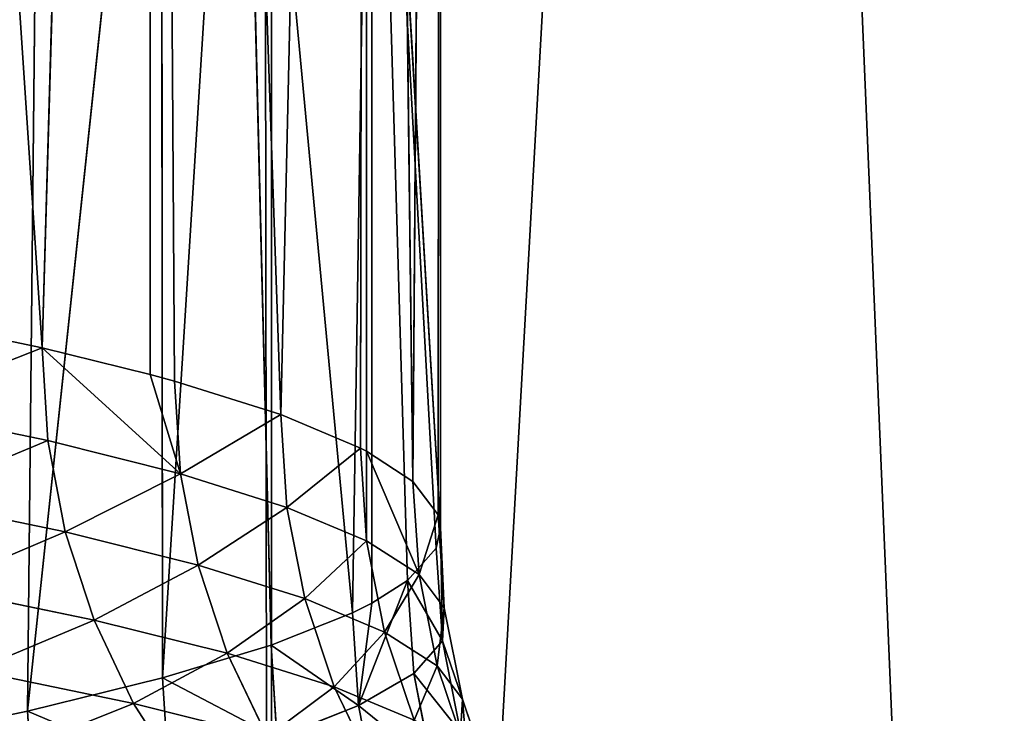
# Model space of a CAD drawing. Extents: x 1 to 179, y 3 to 406.
# Tile 420 of 499: x 115.31 to 117.99, y 298.62 to 300.51. Entities that reach past the tile are written whole.
import ezdxf

# ---------------------------------------------------------------- set-up
doc = ezdxf.new("R2010")
doc.units = 0
doc.header["$LTSCALE"] = 2.54
doc.layers.get('0').update_dxf_attribs({"color": 13, "linetype": 'CONTINUOUS'})

# ---------------------------------------------------------------- blocks, each defined once
blk = doc.blocks.new('OKR_G_Y_DOZOWNIK_STOJ_CY_T')
at = {"color": 0}
for p, q in [((118.1571, 287.3248, 223.2159), (115.9316, 340.6648, 225.0936)), ((118.1571, 287.3248, 223.2159), (115.9316, 340.6648, 225.0936)), ((115.9316, 340.6648, 158.6077), (115.9988, 287.3248, 158.6607)), ((115.9316, 340.6648, 158.6077), (115.9988, 287.3248, 158.6607)), ((115.9988, 287.3248, 158.6607), (118.9731, 340.6648, 161.2432)), ((115.9988, 340.6648, 158.6607), (115.9988, 287.3248, 158.6607)), ((115.9988, 340.6648, 158.6607), (115.9988, 287.3248, 158.6607)), ((115.9988, 287.3248, 158.6607), (118.9731, 340.6648, 161.2432)), ((115.3744, 299.6186, 184.3224), (114.7035, 309.6768, 182.3346)), ((115.3744, 299.6186, 184.3224), (114.7035, 309.6768, 182.3346)), ((115.3744, 299.6186, 184.3224), (115.6689, 309.6768, 185.4071)), ((115.3744, 299.6186, 184.3224), (115.6689, 309.6768, 185.4071)), ((115.6689, 309.6768, 185.4071), (115.6689, 299.5462, 185.4071)), ((116.0242, 299.437, 187.0545), (115.6689, 309.6768, 185.4071)), ((116.0242, 299.437, 187.0545), (115.6689, 309.6768, 185.4071)), ((115.7349, 299.5281, 185.6783), (115.6689, 309.6768, 185.4071)), ((115.7349, 299.5281, 185.6783), (115.6689, 309.6768, 185.4071)), ((115.6689, 309.6768, 185.4071), (115.6689, 299.5462, 185.4071)), ((116.0242, 299.437, 187.0545), (116.2569, 309.6768, 188.5735)), ((116.0242, 299.437, 187.0545), (116.2569, 309.6768, 188.5735)), ((116.2407, 299.3457, 188.4455), (116.2569, 309.6768, 188.5735)), ((116.2407, 299.3457, 188.4455), (116.2569, 309.6768, 188.5735)), ((116.2569, 309.6768, 188.5735), (116.2569, 299.3373, 188.5735)), ((116.2569, 309.6768, 188.5735), (116.2569, 299.3373, 188.5735)), ((116.2569, 309.6768, 188.5735), (116.3835, 299.2544, 189.8454)), ((116.2569, 309.6768, 188.5735), (116.3835, 299.2544, 189.8454)), ((116.4589, 309.6768, 191.7878), (116.3835, 299.2544, 189.8454)), ((116.4589, 309.6768, 191.7878), (116.3835, 299.2544, 189.8454)), ((116.4589, 309.6768, 191.7878), (116.4522, 299.1637, 191.2484)), ((116.4589, 309.6768, 191.7878), (116.4522, 299.1637, 191.2484)), ((116.4589, 309.6768, 191.7878), (116.4589, 299.129, 191.7876)), ((116.4589, 309.6768, 191.7878), (116.4589, 299.129, 191.7876)), ((116.2193, 298.8978, 195.4186), (116.2721, 302.2692, 195.0029)), ((116.2193, 298.8978, 195.4186), (116.2721, 302.2692, 195.0029)), ((116.2721, 298.9241, 195.0029), (116.2721, 302.2692, 195.0029)), ((116.2721, 302.2692, 195.0029), (116.4589, 299.129, 191.7876)), ((116.369, 298.9851, 194.0402), (116.2721, 302.2692, 195.0029)), ((116.2721, 298.9241, 195.0029), (116.2721, 302.2692, 195.0029)), ((116.369, 298.9851, 194.0402), (116.2721, 302.2692, 195.0029)), ((116.4471, 299.0737, 192.6486), (116.2721, 302.2692, 195.0029)), ((116.4471, 299.0737, 192.6486), (116.2721, 302.2692, 195.0029)), ((116.2721, 302.2692, 195.0029), (116.4589, 299.129, 191.7876)), ((115.7024, 298.7203, 198.158), (115.9148, 302.1276, 197.2107)), ((115.7024, 298.7203, 198.158), (115.9148, 302.1276, 197.2107)), ((115.9973, 298.8097, 196.7916), (115.9148, 302.1276, 197.2107)), ((115.9973, 298.8097, 196.7916), (115.9148, 302.1276, 197.2107)), ((115.3349, 298.6298, 199.5121), (115.699, 302.0644, 198.1721)), ((115.3349, 298.6298, 199.5121), (115.699, 302.0644, 198.1721)), ((115.7024, 298.7203, 198.158), (115.699, 302.0644, 198.1721)), ((115.7024, 298.7203, 198.158), (115.699, 302.0644, 198.1721)), ((115.3349, 298.6298, 199.5121), (115.3691, 301.9827, 199.397)), ((115.3349, 298.6298, 199.5121), (115.3691, 301.9827, 199.397)), ((115.3744, 299.6186, 184.3224), (114.9449, 299.708, 182.9923)), ((115.3744, 299.6186, 184.3224), (114.9449, 299.708, 182.9923)), ((115.6689, 299.5462, 185.4071), (115.3744, 299.6186, 184.3224)), ((115.3744, 299.6186, 184.3224), (115.3903, 299.3659, 184.3177)), ((115.3744, 299.6186, 184.3224), (115.3903, 299.3659, 184.3177)), ((115.3744, 299.6186, 184.3224), (115.751, 299.2755, 185.6744)), ((115.3744, 299.6186, 184.3224), (115.751, 299.2755, 185.6744)), ((115.6689, 299.5462, 185.4071), (115.3744, 299.6186, 184.3224)), ((115.7349, 299.5281, 185.6783), (115.6689, 299.5462, 185.4071)), ((115.6689, 299.5462, 185.4071), (115.751, 299.2755, 185.6744)), ((115.6689, 299.5462, 185.4071), (115.751, 299.2755, 185.6744)), ((115.7349, 299.5281, 185.6783), (115.6689, 299.5462, 185.4071)), ((116.0242, 299.437, 187.0545), (115.7349, 299.5281, 185.6783)), ((115.7349, 299.5281, 185.6783), (115.751, 299.2755, 185.6744)), ((115.7349, 299.5281, 185.6783), (115.751, 299.2755, 185.6744)), ((116.0242, 299.437, 187.0545), (115.7349, 299.5281, 185.6783)), ((115.3903, 299.3659, 184.3177), (114.9605, 299.4554, 182.9868)), ((115.3903, 299.3659, 184.3177), (114.9605, 299.4554, 182.9868)), ((116.2407, 299.3457, 188.4455), (116.0242, 299.437, 187.0545)), ((116.0405, 299.1844, 187.0515), (116.0242, 299.437, 187.0545)), ((116.2407, 299.3457, 188.4455), (116.0242, 299.437, 187.0545)), ((116.0405, 299.1844, 187.0515), (116.0242, 299.437, 187.0545)), ((115.751, 299.2755, 185.6744), (115.3903, 299.3659, 184.3177)), ((115.751, 299.2755, 185.6744), (115.3903, 299.3659, 184.3177)), ((115.4377, 299.1176, 184.3038), (115.3903, 299.3659, 184.3177)), ((115.4377, 299.1176, 184.3038), (115.3903, 299.3659, 184.3177)), ((116.2569, 299.3373, 188.5735), (116.2407, 299.3457, 188.4455)), ((116.2571, 299.093, 188.4434), (116.2407, 299.3457, 188.4455)), ((116.2569, 299.3373, 188.5735), (116.2407, 299.3457, 188.4455)), ((116.2571, 299.093, 188.4434), (116.2407, 299.3457, 188.4455)), ((116.3835, 299.2544, 189.8454), (116.2569, 299.3373, 188.5735)), ((116.2569, 299.3373, 188.5735), (116.2571, 299.093, 188.4434)), ((116.2569, 299.3373, 188.5735), (116.2571, 299.093, 188.4434)), ((116.2569, 299.3373, 188.5735), (116.4, 299.0018, 189.8442)), ((116.2569, 299.3373, 188.5735), (116.4, 299.0018, 189.8442)), ((116.3835, 299.2544, 189.8454), (116.2569, 299.3373, 188.5735)), ((115.751, 299.2755, 185.6744), (115.7991, 299.0272, 185.663)), ((115.751, 299.2755, 185.6744), (115.7991, 299.0272, 185.663)), ((115.751, 299.2755, 185.6744), (116.0405, 299.1844, 187.0515)), ((115.751, 299.2755, 185.6744), (116.0405, 299.1844, 187.0515)), ((116.4522, 299.1637, 191.2484), (116.3835, 299.2544, 189.8454)), ((116.4, 299.0018, 189.8442), (116.3835, 299.2544, 189.8454)), ((116.4522, 299.1637, 191.2484), (116.3835, 299.2544, 189.8454)), ((116.4, 299.0018, 189.8442), (116.3835, 299.2544, 189.8454)), ((115.4377, 299.1176, 184.3038), (115.0071, 299.2071, 182.9704)), ((115.4377, 299.1176, 184.3038), (115.0071, 299.2071, 182.9704)), ((116.2571, 299.093, 188.4434), (116.0405, 299.1844, 187.0515)), ((116.2571, 299.093, 188.4434), (116.0405, 299.1844, 187.0515)), ((116.0891, 298.9361, 187.0427), (116.0405, 299.1844, 187.0515)), ((116.0891, 298.9361, 187.0427), (116.0405, 299.1844, 187.0515)), ((116.4589, 299.129, 191.7876), (116.4522, 299.1637, 191.2484)), ((116.4522, 299.1637, 191.2484), (116.4688, 298.911, 191.248)), ((116.4522, 299.1637, 191.2484), (116.4688, 298.911, 191.248)), ((116.4589, 299.129, 191.7876), (116.4522, 299.1637, 191.2484)), ((115.4377, 299.1176, 184.3038), (115.7991, 299.0272, 185.663)), ((115.4377, 299.1176, 184.3038), (115.5158, 298.8779, 184.2808)), ((115.4377, 299.1176, 184.3038), (115.5158, 298.8779, 184.2808)), ((115.4377, 299.1176, 184.3038), (115.7991, 299.0272, 185.663)), ((116.4471, 299.0737, 192.6486), (116.4589, 299.129, 191.7876)), ((116.4471, 299.0737, 192.6486), (116.4589, 299.129, 191.7876)), ((116.4589, 299.129, 191.7876), (116.4688, 298.911, 191.248)), ((116.4589, 299.129, 191.7876), (116.4688, 298.911, 191.248)), ((116.4589, 299.129, 191.7876), (116.4636, 298.8211, 192.649)), ((116.4589, 299.129, 191.7876), (116.4636, 298.8211, 192.649)), ((116.2571, 299.093, 188.4434), (116.3061, 298.8447, 188.4371)), ((116.2571, 299.093, 188.4434), (116.4, 299.0018, 189.8442)), ((116.2571, 299.093, 188.4434), (116.3061, 298.8447, 188.4371)), ((116.2571, 299.093, 188.4434), (116.4, 299.0018, 189.8442)), ((116.369, 298.9851, 194.0402), (116.4471, 299.0737, 192.6486)), ((116.369, 298.9851, 194.0402), (116.4471, 299.0737, 192.6486)), ((116.4471, 299.0737, 192.6486), (116.4636, 298.8211, 192.649)), ((116.4471, 299.0737, 192.6486), (116.4636, 298.8211, 192.649)), ((116.0891, 298.9361, 187.0427), (115.7991, 299.0272, 185.663)), ((116.0891, 298.9361, 187.0427), (115.7991, 299.0272, 185.663)), ((115.8782, 298.7875, 185.6442), (115.7991, 299.0272, 185.663)), ((115.8782, 298.7875, 185.6442), (115.7991, 299.0272, 185.663)), ((116.4688, 298.911, 191.248), (116.4, 299.0018, 189.8442)), ((116.4493, 298.7535, 189.8404), (116.4, 299.0018, 189.8442)), ((116.4688, 298.911, 191.248), (116.4, 299.0018, 189.8442)), ((116.4493, 298.7535, 189.8404), (116.4, 299.0018, 189.8442)), ((116.369, 298.9851, 194.0402), (116.2357, 298.6452, 195.4208)), ((116.369, 298.9851, 194.0402), (116.2357, 298.6452, 195.4208)), ((116.2721, 298.9241, 195.0029), (116.369, 298.9851, 194.0402)), ((116.2721, 298.9241, 195.0029), (116.369, 298.9851, 194.0402)), ((116.369, 298.9851, 194.0402), (116.3855, 298.7324, 194.0415)), ((116.369, 298.9851, 194.0402), (116.3855, 298.7324, 194.0415)), ((115.0838, 298.9673, 182.9433), (115.5158, 298.8779, 184.2808)), ((115.0838, 298.9673, 182.9433), (115.5158, 298.8779, 184.2808)), ((116.0891, 298.9361, 187.0427), (116.1691, 298.6964, 187.028)), ((116.0891, 298.9361, 187.0427), (116.3061, 298.8447, 188.4371)), ((116.0891, 298.9361, 187.0427), (116.3061, 298.8447, 188.4371)), ((116.0891, 298.9361, 187.0427), (116.1691, 298.6964, 187.028)), ((116.2193, 298.8978, 195.4186), (116.2721, 298.9241, 195.0029)), ((116.2193, 298.8978, 195.4186), (116.2721, 298.9241, 195.0029)), ((116.2721, 298.9241, 195.0029), (116.2357, 298.6452, 195.4208)), ((116.2721, 298.9241, 195.0029), (116.2357, 298.6452, 195.4208)), ((115.9973, 298.8097, 196.7916), (116.2193, 298.8978, 195.4186)), ((115.9973, 298.8097, 196.7916), (116.2193, 298.8978, 195.4186)), ((116.2357, 298.6452, 195.4208), (116.2193, 298.8978, 195.4186)), ((116.2357, 298.6452, 195.4208), (116.2193, 298.8978, 195.4186)), ((116.4636, 298.8211, 192.649), (116.4688, 298.911, 191.248)), ((116.4636, 298.8211, 192.649), (116.4688, 298.911, 191.248)), ((116.5181, 298.6627, 191.2469), (116.4688, 298.911, 191.248)), ((116.5181, 298.6627, 191.2469), (116.4688, 298.911, 191.248)), ((115.8782, 298.7875, 185.6442), (115.5158, 298.8779, 184.2808)), ((115.8782, 298.7875, 185.6442), (115.5158, 298.8779, 184.2808)), ((115.6232, 298.6508, 184.2492), (115.5158, 298.8779, 184.2808)), ((115.6232, 298.6508, 184.2492), (115.5158, 298.8779, 184.2808)), ((116.4493, 298.7535, 189.8404), (116.3061, 298.8447, 188.4371)), ((116.3868, 298.605, 188.4267), (116.3061, 298.8447, 188.4371)), ((116.4493, 298.7535, 189.8404), (116.3061, 298.8447, 188.4371)), ((116.3868, 298.605, 188.4267), (116.3061, 298.8447, 188.4371)), ((116.3855, 298.7324, 194.0415), (116.4636, 298.8211, 192.649)), ((116.3855, 298.7324, 194.0415), (116.4636, 298.8211, 192.649)), ((116.513, 298.5728, 192.6505), (116.4636, 298.8211, 192.649)), ((116.513, 298.5728, 192.6505), (116.4636, 298.8211, 192.649)), ((115.7024, 298.7203, 198.158), (115.9973, 298.8097, 196.7916)), ((115.7024, 298.7203, 198.158), (115.9973, 298.8097, 196.7916)), ((115.8782, 298.7875, 185.6442), (115.9872, 298.5604, 185.6183)), ((115.8782, 298.7875, 185.6442), (116.1691, 298.6964, 187.028)), ((115.8782, 298.7875, 185.6442), (116.1691, 298.6964, 187.028)), ((115.8782, 298.7875, 185.6442), (115.9872, 298.5604, 185.6183)), ((115.9973, 298.8097, 196.7916), (116.0136, 298.5571, 196.7946)), ((115.9973, 298.8097, 196.7916), (116.0136, 298.5571, 196.7946)), ((115.6232, 298.6508, 184.2492), (115.1895, 298.7403, 182.9061)), ((115.6232, 298.6508, 184.2492), (115.1895, 298.7403, 182.9061)), ((116.2357, 298.6452, 195.4208), (116.3855, 298.7324, 194.0415)), ((116.2357, 298.6452, 195.4208), (116.3855, 298.7324, 194.0415)), ((116.4347, 298.4841, 194.0456), (116.3855, 298.7324, 194.0415)), ((116.4347, 298.4841, 194.0456), (116.3855, 298.7324, 194.0415)), ((116.5181, 298.6627, 191.2469), (116.4493, 298.7535, 189.8404)), ((116.5304, 298.5137, 189.8343), (116.4493, 298.7535, 189.8404)), ((116.5181, 298.6627, 191.2469), (116.4493, 298.7535, 189.8404)), ((116.5304, 298.5137, 189.8343), (116.4493, 298.7535, 189.8404)), ((115.3349, 298.6298, 199.5121), (115.7024, 298.7203, 198.158)), ((115.3349, 298.6298, 199.5121), (115.7024, 298.7203, 198.158)), ((115.7024, 298.7203, 198.158), (115.7185, 298.4676, 198.1619)), ((115.7024, 298.7203, 198.158), (115.7185, 298.4676, 198.1619)), ((116.3868, 298.605, 188.4267), (116.1691, 298.6964, 187.028)), ((116.2793, 298.4693, 187.0079), (116.1691, 298.6964, 187.028)), ((116.3868, 298.605, 188.4267), (116.1691, 298.6964, 187.028)), ((116.2793, 298.4693, 187.0079), (116.1691, 298.6964, 187.028)), ((116.513, 298.5728, 192.6505), (116.5181, 298.6627, 191.2469)), ((116.513, 298.5728, 192.6505), (116.5181, 298.6627, 191.2469)), ((116.5995, 298.423, 191.245), (116.5181, 298.6627, 191.2469)), ((116.5995, 298.423, 191.245), (116.5181, 298.6627, 191.2469)), ((114.8955, 298.5387, 200.8481), (115.3349, 298.6298, 199.5121)), ((114.8955, 298.5387, 200.8481), (115.3349, 298.6298, 199.5121)), ((115.3349, 298.6298, 199.5121), (115.3507, 298.3772, 199.5169)), ((115.3349, 298.6298, 199.5121), (115.3507, 298.3772, 199.5169)), ((115.6232, 298.6508, 184.2492), (115.7581, 298.4403, 184.2095)), ((115.6232, 298.6508, 184.2492), (115.9872, 298.5604, 185.6183)), ((115.6232, 298.6508, 184.2492), (115.9872, 298.5604, 185.6183)), ((115.6232, 298.6508, 184.2492), (115.7581, 298.4403, 184.2095)), ((116.0136, 298.5571, 196.7946), (116.2357, 298.6452, 195.4208)), ((116.0136, 298.5571, 196.7946), (116.2357, 298.6452, 195.4208)), ((116.2846, 298.3969, 195.4274), (116.2357, 298.6452, 195.4208)), ((116.2846, 298.3969, 195.4274), (116.2357, 298.6452, 195.4208))]:
    blk.add_line(p, q, dxfattribs=at)
mesh = blk.add_polyface(dxfattribs=at)
corners = [(115.9316, 340.6648, 158.6077), (111.3412, 287.3248, 155.4634), (112.6532, 340.6648, 156.2732)]
mesh.append_faces([[corners[k] for k in face] for face in [(0, 1, 2)]], dxfattribs={"color": 0})
mesh = blk.add_polyface(dxfattribs=at)
corners = [(115.9988, 287.3248, 158.6607), (111.3412, 287.3248, 155.4634), (115.9316, 340.6648, 158.6077)]
mesh.append_faces([[corners[k] for k in face] for face in [(0, 1, 2)]], dxfattribs={"color": 0})
mesh = blk.add_polyface(dxfattribs=at)
corners = [(115.9316, 340.6648, 225.0936), (113.7235, 340.6648, 226.7171), (113.7235, 287.3248, 226.7171)]
mesh.append_faces([[corners[k] for k in face] for face in [(0, 1, 2)]], dxfattribs={"color": 0})
mesh = blk.add_polyface(dxfattribs=at)
corners = [(118.1571, 287.3248, 223.2159), (115.9316, 340.6648, 225.0936), (113.7235, 287.3248, 226.7171)]
mesh.append_faces([[corners[k] for k in face] for face in [(0, 1, 2)]], dxfattribs={"color": 0})
mesh = blk.add_polyface(dxfattribs=at)
corners = [(118.1571, 340.6648, 223.2159), (115.9316, 340.6648, 225.0936), (118.1571, 287.3248, 223.2159)]
mesh.append_faces([[corners[k] for k in face] for face in [(0, 1, 2)]], dxfattribs={"color": 0})
mesh = blk.add_polyface(dxfattribs=at)
corners = [(115.9988, 287.3248, 158.6607), (115.9316, 340.6648, 158.6077), (115.9988, 340.6648, 158.6607)]
mesh.append_faces([[corners[k] for k in face] for face in [(0, 1, 2)]], dxfattribs={"color": 0})
mesh = blk.add_polyface(dxfattribs=at)
corners = [(120.1888, 287.3248, 162.4503), (115.9988, 287.3248, 158.6607), (118.9731, 340.6648, 161.2432)]
mesh.append_faces([[corners[k] for k in face] for face in [(0, 1, 2)]], dxfattribs={"color": 0})
mesh = blk.add_polyface(dxfattribs=at)
corners = [(118.9731, 340.6648, 161.2432), (115.9988, 287.3248, 158.6607), (115.9988, 340.6648, 158.6607)]
mesh.append_faces([[corners[k] for k in face] for face in [(0, 1, 2)]], dxfattribs={"color": 0})
mesh = blk.add_polyface(dxfattribs=at)
corners = [(115.6689, 309.6768, 185.4071), (115.3744, 299.6186, 184.3224), (114.7035, 309.6768, 182.3346)]
mesh.append_faces([[corners[k] for k in face] for face in [(0, 1, 2)]], dxfattribs={"color": 0})
mesh = blk.add_polyface(dxfattribs=at)
corners = [(114.7035, 309.6768, 182.3346), (115.3744, 299.6186, 184.3224), (114.9449, 299.708, 182.9923)]
mesh.append_faces([[corners[k] for k in face] for face in [(0, 1, 2)]], dxfattribs={"color": 0})
mesh = blk.add_polyface(dxfattribs=at)
corners = [(115.6689, 309.6768, 185.4071), (115.6689, 299.5462, 185.4071), (115.3744, 299.6186, 184.3224)]
mesh.append_faces([[corners[k] for k in face] for face in [(0, 1, 2)]], dxfattribs={"color": 0})
mesh = blk.add_polyface(dxfattribs=at)
corners = [(116.2569, 309.6768, 188.5735), (116.0242, 299.437, 187.0545), (115.6689, 309.6768, 185.4071)]
mesh.append_faces([[corners[k] for k in face] for face in [(0, 1, 2)]], dxfattribs={"color": 0})
mesh = blk.add_polyface(dxfattribs=at)
corners = [(115.6689, 309.6768, 185.4071), (116.0242, 299.437, 187.0545), (115.7349, 299.5281, 185.6783)]
mesh.append_faces([[corners[k] for k in face] for face in [(0, 1, 2)]], dxfattribs={"color": 0})
mesh = blk.add_polyface(dxfattribs=at)
corners = [(115.6689, 309.6768, 185.4071), (115.7349, 299.5281, 185.6783), (115.6689, 299.5462, 185.4071)]
mesh.append_faces([[corners[k] for k in face] for face in [(0, 1, 2)]], dxfattribs={"color": 0})
mesh = blk.add_polyface(dxfattribs=at)
corners = [(116.2569, 309.6768, 188.5735), (116.2407, 299.3457, 188.4455), (116.0242, 299.437, 187.0545)]
mesh.append_faces([[corners[k] for k in face] for face in [(0, 1, 2)]], dxfattribs={"color": 0})
mesh = blk.add_polyface(dxfattribs=at)
corners = [(116.2569, 309.6768, 188.5735), (116.2569, 299.3373, 188.5735), (116.2407, 299.3457, 188.4455)]
mesh.append_faces([[corners[k] for k in face] for face in [(0, 1, 2)]], dxfattribs={"color": 0})
mesh = blk.add_polyface(dxfattribs=at)
corners = [(116.2569, 309.6768, 188.5735), (116.3835, 299.2544, 189.8454), (116.2569, 299.3373, 188.5735)]
mesh.append_faces([[corners[k] for k in face] for face in [(0, 1, 2)]], dxfattribs={"color": 0})
mesh = blk.add_polyface(dxfattribs=at)
corners = [(116.4589, 309.6768, 191.7878), (116.3835, 299.2544, 189.8454), (116.2569, 309.6768, 188.5735)]
mesh.append_faces([[corners[k] for k in face] for face in [(0, 1, 2)]], dxfattribs={"color": 0})
mesh = blk.add_polyface(dxfattribs=at)
corners = [(116.4589, 309.6768, 191.7878), (116.2721, 302.2692, 195.0029), (116.4589, 299.129, 191.7876), (116.2721, 309.6768, 195.0029)]
mesh.append_faces([[corners[k] for k in face] for face in [(0, 1, 2), (1, 0, 3)]], dxfattribs={"vtx0": -1, "color": 0})
mesh = blk.add_polyface(dxfattribs=at)
corners = [(116.4589, 309.6768, 191.7878), (116.4522, 299.1637, 191.2484), (116.3835, 299.2544, 189.8454)]
mesh.append_faces([[corners[k] for k in face] for face in [(0, 1, 2)]], dxfattribs={"color": 0})
mesh = blk.add_polyface(dxfattribs=at)
corners = [(116.4589, 309.6768, 191.7878), (116.4589, 299.129, 191.7876), (116.4522, 299.1637, 191.2484)]
mesh.append_faces([[corners[k] for k in face] for face in [(0, 1, 2)]], dxfattribs={"color": 0})
mesh = blk.add_polyface(dxfattribs=at)
corners = [(116.2193, 298.8978, 195.4186), (115.9148, 302.1276, 197.2107), (115.9973, 298.8097, 196.7916), (116.2721, 302.2692, 195.0029)]
mesh.append_faces([[corners[k] for k in face] for face in [(0, 1, 2), (1, 0, 3)]], dxfattribs={"vtx0": -1, "color": 0})
mesh = blk.add_polyface(dxfattribs=at)
corners = [(116.2721, 302.2692, 195.0029), (116.2193, 298.8978, 195.4186), (116.2721, 298.9241, 195.0029)]
mesh.append_faces([[corners[k] for k in face] for face in [(0, 1, 2)]], dxfattribs={"color": 0})
mesh = blk.add_polyface(dxfattribs=at)
corners = [(116.2721, 302.2692, 195.0029), (116.2721, 298.9241, 195.0029), (116.369, 298.9851, 194.0402)]
mesh.append_faces([[corners[k] for k in face] for face in [(0, 1, 2)]], dxfattribs={"color": 0})
mesh = blk.add_polyface(dxfattribs=at)
corners = [(116.2721, 302.2692, 195.0029), (116.369, 298.9851, 194.0402), (116.4471, 299.0737, 192.6486)]
mesh.append_faces([[corners[k] for k in face] for face in [(0, 1, 2)]], dxfattribs={"color": 0})
mesh = blk.add_polyface(dxfattribs=at)
corners = [(116.2721, 302.2692, 195.0029), (116.4471, 299.0737, 192.6486), (116.4589, 299.129, 191.7876)]
mesh.append_faces([[corners[k] for k in face] for face in [(0, 1, 2)]], dxfattribs={"color": 0})
mesh = blk.add_polyface(dxfattribs=at)
corners = [(115.9148, 302.1276, 197.2107), (115.699, 302.0644, 198.1721), (115.7024, 298.7203, 198.158)]
mesh.append_faces([[corners[k] for k in face] for face in [(0, 1, 2)]], dxfattribs={"color": 0})
mesh = blk.add_polyface(dxfattribs=at)
corners = [(115.9148, 302.1276, 197.2107), (115.7024, 298.7203, 198.158), (115.9973, 298.8097, 196.7916)]
mesh.append_faces([[corners[k] for k in face] for face in [(0, 1, 2)]], dxfattribs={"color": 0})
mesh = blk.add_polyface(dxfattribs=at)
corners = [(115.699, 302.0644, 198.1721), (115.3691, 301.9827, 199.397), (115.3349, 298.6298, 199.5121)]
mesh.append_faces([[corners[k] for k in face] for face in [(0, 1, 2)]], dxfattribs={"color": 0})
mesh = blk.add_polyface(dxfattribs=at)
corners = [(115.699, 302.0644, 198.1721), (115.3349, 298.6298, 199.5121), (115.7024, 298.7203, 198.158)]
mesh.append_faces([[corners[k] for k in face] for face in [(0, 1, 2)]], dxfattribs={"color": 0})
mesh = blk.add_polyface(dxfattribs=at)
corners = [(115.3691, 301.9827, 199.397), (114.7481, 301.8561, 201.2492), (114.8955, 298.5387, 200.8481)]
mesh.append_faces([[corners[k] for k in face] for face in [(0, 1, 2)]], dxfattribs={"color": 0})
mesh = blk.add_polyface(dxfattribs=at)
corners = [(115.3691, 301.9827, 199.397), (114.8955, 298.5387, 200.8481), (115.3349, 298.6298, 199.5121)]
mesh.append_faces([[corners[k] for k in face] for face in [(0, 1, 2)]], dxfattribs={"color": 0})
mesh = blk.add_polyface(dxfattribs=at)
corners = [(114.9605, 299.4554, 182.9868), (115.3744, 299.6186, 184.3224), (115.3903, 299.3659, 184.3177), (114.9449, 299.708, 182.9923)]
mesh.append_faces([[corners[k] for k in face] for face in [(0, 1, 2), (1, 0, 3)]], dxfattribs={"vtx0": -1, "color": 0})
mesh = blk.add_polyface(dxfattribs=at)
corners = [(115.3744, 299.6186, 184.3224), (115.751, 299.2755, 185.6744), (115.3903, 299.3659, 184.3177)]
mesh.append_faces([[corners[k] for k in face] for face in [(0, 1, 2)]], dxfattribs={"color": 0})
mesh = blk.add_polyface(dxfattribs=at)
corners = [(115.3744, 299.6186, 184.3224), (115.6689, 299.5462, 185.4071), (115.751, 299.2755, 185.6744)]
mesh.append_faces([[corners[k] for k in face] for face in [(0, 1, 2)]], dxfattribs={"color": 0})
mesh = blk.add_polyface(dxfattribs=at)
corners = [(115.6689, 299.5462, 185.4071), (115.7349, 299.5281, 185.6783), (115.751, 299.2755, 185.6744)]
mesh.append_faces([[corners[k] for k in face] for face in [(0, 1, 2)]], dxfattribs={"color": 0})
mesh = blk.add_polyface(dxfattribs=at)
corners = [(115.751, 299.2755, 185.6744), (116.0242, 299.437, 187.0545), (116.0405, 299.1844, 187.0515), (115.7349, 299.5281, 185.6783)]
mesh.append_faces([[corners[k] for k in face] for face in [(0, 1, 2), (1, 0, 3)]], dxfattribs={"vtx0": -1, "color": 0})
mesh = blk.add_polyface(dxfattribs=at)
corners = [(115.0071, 299.2071, 182.9704), (115.3903, 299.3659, 184.3177), (115.4377, 299.1176, 184.3038), (114.9605, 299.4554, 182.9868)]
mesh.append_faces([[corners[k] for k in face] for face in [(0, 1, 2), (1, 0, 3)]], dxfattribs={"vtx0": -1, "color": 0})
mesh = blk.add_polyface(dxfattribs=at)
corners = [(116.0405, 299.1844, 187.0515), (116.2407, 299.3457, 188.4455), (116.2571, 299.093, 188.4434), (116.0242, 299.437, 187.0545)]
mesh.append_faces([[corners[k] for k in face] for face in [(0, 1, 2), (1, 0, 3)]], dxfattribs={"vtx0": -1, "color": 0})
mesh = blk.add_polyface(dxfattribs=at)
corners = [(115.4377, 299.1176, 184.3038), (115.751, 299.2755, 185.6744), (115.7991, 299.0272, 185.663), (115.3903, 299.3659, 184.3177)]
mesh.append_faces([[corners[k] for k in face] for face in [(0, 1, 2), (1, 0, 3)]], dxfattribs={"vtx0": -1, "color": 0})
mesh = blk.add_polyface(dxfattribs=at)
corners = [(116.2407, 299.3457, 188.4455), (116.2569, 299.3373, 188.5735), (116.2571, 299.093, 188.4434)]
mesh.append_faces([[corners[k] for k in face] for face in [(0, 1, 2)]], dxfattribs={"color": 0})
mesh = blk.add_polyface(dxfattribs=at)
corners = [(116.2569, 299.3373, 188.5735), (116.4, 299.0018, 189.8442), (116.2571, 299.093, 188.4434)]
mesh.append_faces([[corners[k] for k in face] for face in [(0, 1, 2)]], dxfattribs={"color": 0})
mesh = blk.add_polyface(dxfattribs=at)
corners = [(116.2569, 299.3373, 188.5735), (116.3835, 299.2544, 189.8454), (116.4, 299.0018, 189.8442)]
mesh.append_faces([[corners[k] for k in face] for face in [(0, 1, 2)]], dxfattribs={"color": 0})
mesh = blk.add_polyface(dxfattribs=at)
corners = [(115.7991, 299.0272, 185.663), (116.0405, 299.1844, 187.0515), (116.0891, 298.9361, 187.0427), (115.751, 299.2755, 185.6744)]
mesh.append_faces([[corners[k] for k in face] for face in [(0, 1, 2), (1, 0, 3)]], dxfattribs={"vtx0": -1, "color": 0})
mesh = blk.add_polyface(dxfattribs=at)
corners = [(116.4, 299.0018, 189.8442), (116.4522, 299.1637, 191.2484), (116.4688, 298.911, 191.248), (116.3835, 299.2544, 189.8454)]
mesh.append_faces([[corners[k] for k in face] for face in [(0, 1, 2), (1, 0, 3)]], dxfattribs={"vtx0": -1, "color": 0})
mesh = blk.add_polyface(dxfattribs=at)
corners = [(115.0838, 298.9673, 182.9433), (115.4377, 299.1176, 184.3038), (115.5158, 298.8779, 184.2808), (115.0071, 299.2071, 182.9704)]
mesh.append_faces([[corners[k] for k in face] for face in [(0, 1, 2), (1, 0, 3)]], dxfattribs={"vtx0": -1, "color": 0})
mesh = blk.add_polyface(dxfattribs=at)
corners = [(116.0891, 298.9361, 187.0427), (116.2571, 299.093, 188.4434), (116.3061, 298.8447, 188.4371), (116.0405, 299.1844, 187.0515)]
mesh.append_faces([[corners[k] for k in face] for face in [(0, 1, 2), (1, 0, 3)]], dxfattribs={"vtx0": -1, "color": 0})
mesh = blk.add_polyface(dxfattribs=at)
corners = [(116.4522, 299.1637, 191.2484), (116.4589, 299.129, 191.7876), (116.4688, 298.911, 191.248)]
mesh.append_faces([[corners[k] for k in face] for face in [(0, 1, 2)]], dxfattribs={"color": 0})
mesh = blk.add_polyface(dxfattribs=at)
corners = [(115.5158, 298.8779, 184.2808), (115.7991, 299.0272, 185.663), (115.8782, 298.7875, 185.6442), (115.4377, 299.1176, 184.3038)]
mesh.append_faces([[corners[k] for k in face] for face in [(0, 1, 2), (1, 0, 3)]], dxfattribs={"vtx0": -1, "color": 0})
mesh = blk.add_polyface(dxfattribs=at)
corners = [(116.4589, 299.129, 191.7876), (116.4471, 299.0737, 192.6486), (116.4636, 298.8211, 192.649)]
mesh.append_faces([[corners[k] for k in face] for face in [(0, 1, 2)]], dxfattribs={"color": 0})
mesh = blk.add_polyface(dxfattribs=at)
corners = [(116.4589, 299.129, 191.7876), (116.4636, 298.8211, 192.649), (116.4688, 298.911, 191.248)]
mesh.append_faces([[corners[k] for k in face] for face in [(0, 1, 2)]], dxfattribs={"color": 0})
mesh = blk.add_polyface(dxfattribs=at)
corners = [(116.3061, 298.8447, 188.4371), (116.4, 299.0018, 189.8442), (116.4493, 298.7535, 189.8404), (116.2571, 299.093, 188.4434)]
mesh.append_faces([[corners[k] for k in face] for face in [(0, 1, 2), (1, 0, 3)]], dxfattribs={"vtx0": -1, "color": 0})
mesh = blk.add_polyface(dxfattribs=at)
corners = [(116.4636, 298.8211, 192.649), (116.369, 298.9851, 194.0402), (116.3855, 298.7324, 194.0415), (116.4471, 299.0737, 192.6486)]
mesh.append_faces([[corners[k] for k in face] for face in [(0, 1, 2), (1, 0, 3)]], dxfattribs={"vtx0": -1, "color": 0})
mesh = blk.add_polyface(dxfattribs=at)
corners = [(115.8782, 298.7875, 185.6442), (116.0891, 298.9361, 187.0427), (116.1691, 298.6964, 187.028), (115.7991, 299.0272, 185.663)]
mesh.append_faces([[corners[k] for k in face] for face in [(0, 1, 2), (1, 0, 3)]], dxfattribs={"vtx0": -1, "color": 0})
mesh = blk.add_polyface(dxfattribs=at)
corners = [(116.4493, 298.7535, 189.8404), (116.4688, 298.911, 191.248), (116.5181, 298.6627, 191.2469), (116.4, 299.0018, 189.8442)]
mesh.append_faces([[corners[k] for k in face] for face in [(0, 1, 2), (1, 0, 3)]], dxfattribs={"vtx0": -1, "color": 0})
mesh = blk.add_polyface(dxfattribs=at)
corners = [(116.369, 298.9851, 194.0402), (116.2357, 298.6452, 195.4208), (116.3855, 298.7324, 194.0415)]
mesh.append_faces([[corners[k] for k in face] for face in [(0, 1, 2)]], dxfattribs={"color": 0})
mesh = blk.add_polyface(dxfattribs=at)
corners = [(116.369, 298.9851, 194.0402), (116.2721, 298.9241, 195.0029), (116.2357, 298.6452, 195.4208)]
mesh.append_faces([[corners[k] for k in face] for face in [(0, 1, 2)]], dxfattribs={"color": 0})
mesh = blk.add_polyface(dxfattribs=at)
corners = [(115.1895, 298.7403, 182.9061), (115.5158, 298.8779, 184.2808), (115.6232, 298.6508, 184.2492), (115.0838, 298.9673, 182.9433)]
mesh.append_faces([[corners[k] for k in face] for face in [(0, 1, 2), (1, 0, 3)]], dxfattribs={"vtx0": -1, "color": 0})
mesh = blk.add_polyface(dxfattribs=at)
corners = [(116.1691, 298.6964, 187.028), (116.3061, 298.8447, 188.4371), (116.3868, 298.605, 188.4267), (116.0891, 298.9361, 187.0427)]
mesh.append_faces([[corners[k] for k in face] for face in [(0, 1, 2), (1, 0, 3)]], dxfattribs={"vtx0": -1, "color": 0})
mesh = blk.add_polyface(dxfattribs=at)
corners = [(116.2721, 298.9241, 195.0029), (116.2193, 298.8978, 195.4186), (116.2357, 298.6452, 195.4208)]
mesh.append_faces([[corners[k] for k in face] for face in [(0, 1, 2)]], dxfattribs={"color": 0})
mesh = blk.add_polyface(dxfattribs=at)
corners = [(116.2357, 298.6452, 195.4208), (115.9973, 298.8097, 196.7916), (116.0136, 298.5571, 196.7946), (116.2193, 298.8978, 195.4186)]
mesh.append_faces([[corners[k] for k in face] for face in [(0, 1, 2), (1, 0, 3)]], dxfattribs={"vtx0": -1, "color": 0})
mesh = blk.add_polyface(dxfattribs=at)
corners = [(116.5181, 298.6627, 191.2469), (116.4636, 298.8211, 192.649), (116.513, 298.5728, 192.6505), (116.4688, 298.911, 191.248)]
mesh.append_faces([[corners[k] for k in face] for face in [(0, 1, 2), (1, 0, 3)]], dxfattribs={"vtx0": -1, "color": 0})
mesh = blk.add_polyface(dxfattribs=at)
corners = [(115.6232, 298.6508, 184.2492), (115.8782, 298.7875, 185.6442), (115.9872, 298.5604, 185.6183), (115.5158, 298.8779, 184.2808)]
mesh.append_faces([[corners[k] for k in face] for face in [(0, 1, 2), (1, 0, 3)]], dxfattribs={"vtx0": -1, "color": 0})
mesh = blk.add_polyface(dxfattribs=at)
corners = [(116.3868, 298.605, 188.4267), (116.4493, 298.7535, 189.8404), (116.5304, 298.5137, 189.8343), (116.3061, 298.8447, 188.4371)]
mesh.append_faces([[corners[k] for k in face] for face in [(0, 1, 2), (1, 0, 3)]], dxfattribs={"vtx0": -1, "color": 0})
mesh = blk.add_polyface(dxfattribs=at)
corners = [(114.8188, 298.6178, 181.5408), (115.1895, 298.7403, 182.9061), (115.3221, 298.5298, 182.8594), (114.6887, 298.8283, 181.5943)]
mesh.append_faces([[corners[k] for k in face] for face in [(0, 1, 2), (1, 0, 3)]], dxfattribs={"vtx0": -1, "color": 0})
mesh = blk.add_polyface(dxfattribs=at)
corners = [(116.513, 298.5728, 192.6505), (116.3855, 298.7324, 194.0415), (116.4347, 298.4841, 194.0456), (116.4636, 298.8211, 192.649)]
mesh.append_faces([[corners[k] for k in face] for face in [(0, 1, 2), (1, 0, 3)]], dxfattribs={"vtx0": -1, "color": 0})
mesh = blk.add_polyface(dxfattribs=at)
corners = [(116.0136, 298.5571, 196.7946), (115.7024, 298.7203, 198.158), (115.7185, 298.4676, 198.1619), (115.9973, 298.8097, 196.7916)]
mesh.append_faces([[corners[k] for k in face] for face in [(0, 1, 2), (1, 0, 3)]], dxfattribs={"vtx0": -1, "color": 0})
mesh = blk.add_polyface(dxfattribs=at)
corners = [(115.9872, 298.5604, 185.6183), (116.1691, 298.6964, 187.028), (116.2793, 298.4693, 187.0079), (115.8782, 298.7875, 185.6442)]
mesh.append_faces([[corners[k] for k in face] for face in [(0, 1, 2), (1, 0, 3)]], dxfattribs={"vtx0": -1, "color": 0})
mesh = blk.add_polyface(dxfattribs=at)
corners = [(115.3221, 298.5298, 182.8594), (115.6232, 298.6508, 184.2492), (115.7581, 298.4403, 184.2095), (115.1895, 298.7403, 182.9061)]
mesh.append_faces([[corners[k] for k in face] for face in [(0, 1, 2), (1, 0, 3)]], dxfattribs={"vtx0": -1, "color": 0})
mesh = blk.add_polyface(dxfattribs=at)
corners = [(116.4347, 298.4841, 194.0456), (116.2357, 298.6452, 195.4208), (116.2846, 298.3969, 195.4274), (116.3855, 298.7324, 194.0415)]
mesh.append_faces([[corners[k] for k in face] for face in [(0, 1, 2), (1, 0, 3)]], dxfattribs={"vtx0": -1, "color": 0})
mesh = blk.add_polyface(dxfattribs=at)
corners = [(116.5304, 298.5137, 189.8343), (116.5181, 298.6627, 191.2469), (116.5995, 298.423, 191.245), (116.4493, 298.7535, 189.8404)]
mesh.append_faces([[corners[k] for k in face] for face in [(0, 1, 2), (1, 0, 3)]], dxfattribs={"vtx0": -1, "color": 0})
mesh = blk.add_polyface(dxfattribs=at)
corners = [(115.7185, 298.4676, 198.1619), (115.3349, 298.6298, 199.5121), (115.3507, 298.3772, 199.5169), (115.7024, 298.7203, 198.158)]
mesh.append_faces([[corners[k] for k in face] for face in [(0, 1, 2), (1, 0, 3)]], dxfattribs={"vtx0": -1, "color": 0})
mesh = blk.add_polyface(dxfattribs=at)
corners = [(116.2793, 298.4693, 187.0079), (116.3868, 298.605, 188.4267), (116.4979, 298.3779, 188.4124), (116.1691, 298.6964, 187.028)]
mesh.append_faces([[corners[k] for k in face] for face in [(0, 1, 2), (1, 0, 3)]], dxfattribs={"vtx0": -1, "color": 0})
mesh = blk.add_polyface(dxfattribs=at)
corners = [(116.5995, 298.423, 191.245), (116.513, 298.5728, 192.6505), (116.5943, 298.3331, 192.6529), (116.5181, 298.6627, 191.2469)]
mesh.append_faces([[corners[k] for k in face] for face in [(0, 1, 2), (1, 0, 3)]], dxfattribs={"vtx0": -1, "color": 0})
mesh = blk.add_polyface(dxfattribs=at)
corners = [(115.3507, 298.3772, 199.5169), (114.8955, 298.5387, 200.8481), (114.9111, 298.2861, 200.8537), (115.3349, 298.6298, 199.5121)]
mesh.append_faces([[corners[k] for k in face] for face in [(0, 1, 2), (1, 0, 3)]], dxfattribs={"vtx0": -1, "color": 0})
mesh = blk.add_polyface(dxfattribs=at)
corners = [(115.7581, 298.4403, 184.2095), (115.9872, 298.5604, 185.6183), (116.124, 298.3499, 185.5857), (115.6232, 298.6508, 184.2492)]
mesh.append_faces([[corners[k] for k in face] for face in [(0, 1, 2), (1, 0, 3)]], dxfattribs={"vtx0": -1, "color": 0})
mesh = blk.add_polyface(dxfattribs=at)
corners = [(116.2846, 298.3969, 195.4274), (116.0136, 298.5571, 196.7946), (116.0621, 298.3088, 196.8038), (116.2357, 298.6452, 195.4208)]
mesh.append_faces([[corners[k] for k in face] for face in [(0, 1, 2), (1, 0, 3)]], dxfattribs={"vtx0": -1, "color": 0})

msp = doc.modelspace()

# ---------------------------------------------------------------- block references
at = {"color": 0}
msp.add_blockref('OKR_G_Y_DOZOWNIK_STOJ_CY_T', (0, 0), dxfattribs=at)

doc.saveas('drawing.dxf')
